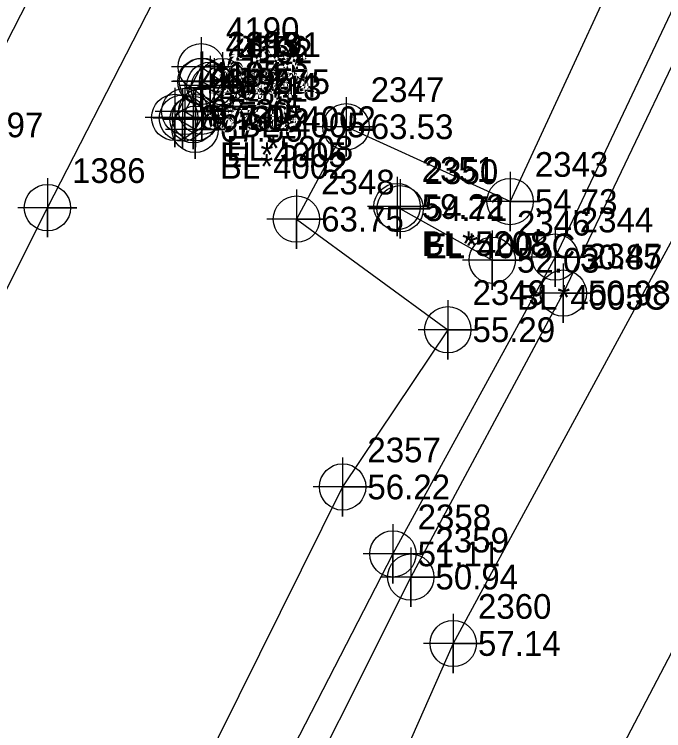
# Model space of a CAD drawing. Extents: x 2062781 to 2066835, y 358981 to 366501.
# Drawn here: x 2065856.5 to 2065922.3, y 364903.1 to 364975.6 of the extents above; entities that cross this region are included whole.
import ezdxf

# ---------------------------------------------------------------- set-up
doc = ezdxf.new("R2010")
doc.units = 0
for name, color, linetype in [('Exist DTM Breakline', 7, 'Continuous'), ('Exist DTM Breakline Cogo Comment', 7, 'Continuous'), ('Exist DTM Breakline Cogo Elevation', 7, 'Continuous'), ('Exist DTM Breakline Cogo Number', 7, 'Continuous'), ('Exist DTM Breakline Cogo Point CELL', 7, 'Continuous'), ('Exist DTM Crownline', 7, 'Continuous'), ('Exist DTM Crownline Cogo Number', 7, 'Continuous'), ('Exist DTM Ridgeline', 7, 'Continuous'), ('Exist DTM Ridgeline Cogo Comment', 7, 'Continuous'), ('Exist DTM Ridgeline Cogo Elevation', 7, 'Continuous'), ('Exist DTM Ridgeline Cogo Number', 7, 'Continuous'), ('Exist DTM Ridgeline Cogo Point CELL', 7, 'Continuous'), ('Exist Roads EOP', 7, 'Continuous'), ('Exist Roads EOP Cogo Number', 7, 'Continuous'), ('Exist Roads EOP Cogo Point CELL', 7, 'Continuous'), ('Exist Roads EOP Other Cogo Elevation', 7, 'Continuous'), ('Exist Roads EOP Other Cogo Number', 7, 'Continuous'), ('Exist Roads EOP Other Cogo Point CELL', 7, 'Continuous'), ('Exist Structure Minor Pipes CMP 8 Inch Cogo Comment', 7, 'Continuous'), ('Exist Structure Minor Pipes CMP 8 Inch Cogo Elevation', 7, 'Continuous'), ('Exist Structure Minor Pipes CMP 8 Inch Cogo Number', 7, 'Continuous'), ('Exist Structure Minor Pipes CMP 8 Inch Cogo Point CELL', 7, 'Continuous')]:
    doc.layers.add(name, color=color, linetype=linetype)

msp = doc.modelspace()

# ---------------------------------------------------------------- linework, layer by layer
at = {"layer": 'Exist DTM Breakline'}
msp.add_line((2065904.918, 364950.753), (2065895.585, 364955.965), dxfattribs=at)
for points in [[(2066156.831, 365415.162), (2066147.019, 365417.178), (2066143.489, 365410.654), (2066124.678, 365374.26), (2066094.453, 365314.73), (2066075.651, 365276.959), (2066045.171, 365217.477), (2066024.762, 365178.909), (2065998.134, 365126.307), (2065983.135, 365093.29), (2065946.309, 365022.693), (2065928.627, 364987.732), (2065911.277, 364951.078), (2065894.864, 364921.035), (2065864.729, 364862.524)], [(2065873.933, 364821.446), (2065902.239, 364871.276), (2065926.062, 364916.763), (2065947.617, 364959.443), (2065971.326, 365009.169), (2065993.897, 365049.823), (2066019.053, 365099.44), (2066039.618, 365148.518), (2066072.344, 365204.049), (2066087.274, 365228.935), (2066099.252, 365280.241), (2066129.663, 365320.058), (2066145.915, 365357.967), (2066159.767, 365397.858)], [(2066127.416, 365372.912), (2066101.055, 365319.983), (2066073.267, 365269.359), (2066045.661, 365212.892), (2066026.843, 365177.403), (2066002.142, 365127.603), (2065983.117, 365089.002), (2065947.826, 365021.487), (2065930.43, 364985.775), (2065912.11, 364947.437), (2065896.668, 364918.686), (2065867.585, 364860.642)], [(2065876.777, 364968.201), (2065875.441, 364968.838), (2065873.792, 364965.822), (2065874.875, 364965.185)], [(2065876.777, 364968.201), (2065875.441, 364968.838), (2065873.792, 364965.822), (2065874.875, 364965.185)], [(2065876.777, 364968.201), (2065875.441, 364968.838), (2065873.792, 364965.822), (2065874.875, 364965.185)], [(2065876.777, 364968.201), (2065875.441, 364968.838), (2065873.792, 364965.822), (2065874.875, 364965.185)]]:
    msp.add_lwpolyline(points, dxfattribs=at)
at = {"layer": 'Exist DTM Breakline Cogo Point CELL'}
for points in [[(2065875.441, 364971.838), (2065875.441, 364965.838), (2065875.441, 364968.838), (2065878.441, 364968.838), (2065872.441, 364968.838)], [(2065875.441, 364971.838), (2065875.441, 364965.838), (2065875.441, 364968.838), (2065878.441, 364968.838), (2065872.441, 364968.838)], [(2065875.441, 364971.838), (2065875.441, 364965.838), (2065875.441, 364968.838), (2065878.441, 364968.838), (2065872.441, 364968.838)], [(2065876.777, 364971.201), (2065876.777, 364965.201), (2065876.777, 364968.201), (2065879.777, 364968.201), (2065873.777, 364968.201)], [(2065876.777, 364971.201), (2065876.777, 364965.201), (2065876.777, 364968.201), (2065879.777, 364968.201), (2065873.777, 364968.201)], [(2065876.777, 364971.201), (2065876.777, 364965.201), (2065876.777, 364968.201), (2065879.777, 364968.201), (2065873.777, 364968.201)], [(2065873.792, 364968.822), (2065873.792, 364962.822), (2065873.792, 364965.822), (2065876.792, 364965.822), (2065870.792, 364965.822)], [(2065873.792, 364968.822), (2065873.792, 364962.822), (2065873.792, 364965.822), (2065876.792, 364965.822), (2065870.792, 364965.822)], [(2065873.792, 364968.822), (2065873.792, 364962.822), (2065873.792, 364965.822), (2065876.792, 364965.822), (2065870.792, 364965.822)], [(2065874.875, 364968.185), (2065874.875, 364962.185), (2065874.875, 364965.185), (2065877.875, 364965.185), (2065871.875, 364965.185)], [(2065874.875, 364968.185), (2065874.875, 364962.185), (2065874.875, 364965.185), (2065877.875, 364965.185), (2065871.875, 364965.185)], [(2065874.875, 364968.185), (2065874.875, 364962.185), (2065874.875, 364965.185), (2065877.875, 364965.185), (2065871.875, 364965.185)], [(2065895.585, 364958.965), (2065895.585, 364952.965), (2065895.585, 364955.965), (2065898.585, 364955.965), (2065892.585, 364955.965)], [(2065911.277, 364954.078), (2065911.277, 364948.078), (2065911.277, 364951.078), (2065914.277, 364951.078), (2065908.277, 364951.078)], [(2065904.918, 364953.753), (2065904.918, 364947.753), (2065904.918, 364950.753), (2065907.918, 364950.753), (2065901.918, 364950.753)], [(2065912.11, 364950.437), (2065912.11, 364944.437), (2065912.11, 364947.437), (2065915.11, 364947.437), (2065909.11, 364947.437)], [(2065894.864, 364924.035), (2065894.864, 364918.035), (2065894.864, 364921.035), (2065897.864, 364921.035), (2065891.864, 364921.035)], [(2065896.668, 364921.686), (2065896.668, 364915.686), (2065896.668, 364918.686), (2065899.668, 364918.686), (2065893.668, 364918.686)]]:
    msp.add_lwpolyline(points, dxfattribs=at)
for centre in [(2065875.441, 364968.838), (2065875.441, 364968.838), (2065875.441, 364968.838), (2065876.777, 364968.201), (2065876.777, 364968.201), (2065876.777, 364968.201), (2065873.792, 364965.822), (2065873.792, 364965.822), (2065873.792, 364965.822), (2065874.875, 364965.185), (2065874.875, 364965.185), (2065874.875, 364965.185), (2065895.585, 364955.965), (2065911.277, 364951.078), (2065904.918, 364950.753), (2065912.11, 364947.437), (2065894.864, 364921.035), (2065896.668, 364918.686)]:
    msp.add_circle(centre, 2.344, dxfattribs=at)
at = {"layer": 'Exist DTM Crownline'}
msp.add_lwpolyline([(2065905.528, 365070.581), (2065885.853, 365031.793), (2065868.562, 364997.902), (2065849.544, 364960.703), (2065829.64, 364921.347), (2065809.579, 364881.913), (2065791.055, 364845.43)], dxfattribs=at)
at = {"layer": 'Exist DTM Ridgeline'}
for points in [[(2066156.481, 365405.544), (2066153.584, 365408.816), (2066148.828, 365401.827), (2066130.845, 365367.475), (2066102.235, 365310.106), (2066082.133, 365275.192), (2066050.596, 365208.968), (2066033.354, 365172.812), (2066001.322, 365110.628), (2065987.751, 365082.522), (2065957.717, 365023.23), (2065937.354, 364979.103), (2065900.972, 364911.969), (2065878.093, 364860.174)], [(2065976.036, 365100.899), (2065942.683, 365025.14), (2065922.614, 364991.082), (2065906.726, 364956.7), (2065890.117, 364964.265), (2065885.103, 364954.915), (2065900.422, 364943.727), (2065889.778, 364927.81), (2065854.059, 364855.919)], [(2065874.846, 364964.004), (2065872.779, 364965.212), (2065875.469, 364970.341), (2065877.627, 364968.829), (2065874.846, 364964.004)], [(2065874.846, 364964.004), (2065872.779, 364965.212), (2065875.469, 364970.341), (2065877.627, 364968.829), (2065874.846, 364964.004)], [(2065874.846, 364964.004), (2065872.779, 364965.212), (2065875.469, 364970.341), (2065877.627, 364968.829), (2065874.846, 364964.004)], [(2065874.846, 364964.004), (2065872.779, 364965.212), (2065875.469, 364970.341), (2065877.627, 364968.829), (2065874.846, 364964.004)]]:
    msp.add_lwpolyline(points, dxfattribs=at)
at = {"layer": 'Exist DTM Ridgeline Cogo Point CELL'}
for points in [[(2065875.469, 364973.341), (2065875.469, 364967.341), (2065875.469, 364970.341), (2065878.469, 364970.341), (2065872.469, 364970.341)], [(2065875.469, 364973.341), (2065875.469, 364967.341), (2065875.469, 364970.341), (2065878.469, 364970.341), (2065872.469, 364970.341)], [(2065875.469, 364973.341), (2065875.469, 364967.341), (2065875.469, 364970.341), (2065878.469, 364970.341), (2065872.469, 364970.341)], [(2065877.627, 364971.829), (2065877.627, 364965.829), (2065877.627, 364968.829), (2065880.627, 364968.829), (2065874.627, 364968.829)], [(2065877.627, 364971.829), (2065877.627, 364965.829), (2065877.627, 364968.829), (2065880.627, 364968.829), (2065874.627, 364968.829)], [(2065877.627, 364971.829), (2065877.627, 364965.829), (2065877.627, 364968.829), (2065880.627, 364968.829), (2065874.627, 364968.829)], [(2065872.779, 364968.212), (2065872.779, 364962.212), (2065872.779, 364965.212), (2065875.779, 364965.212), (2065869.779, 364965.212)], [(2065872.779, 364968.212), (2065872.779, 364962.212), (2065872.779, 364965.212), (2065875.779, 364965.212), (2065869.779, 364965.212)], [(2065872.779, 364968.212), (2065872.779, 364962.212), (2065872.779, 364965.212), (2065875.779, 364965.212), (2065869.779, 364965.212)], [(2065874.846, 364967.004), (2065874.846, 364961.004), (2065874.846, 364964.004), (2065877.846, 364964.004), (2065871.846, 364964.004)], [(2065874.846, 364967.004), (2065874.846, 364961.004), (2065874.846, 364964.004), (2065877.846, 364964.004), (2065871.846, 364964.004)], [(2065874.846, 364967.004), (2065874.846, 364961.004), (2065874.846, 364964.004), (2065877.846, 364964.004), (2065871.846, 364964.004)], [(2065890.117, 364967.265), (2065890.117, 364961.265), (2065890.117, 364964.265), (2065893.117, 364964.265), (2065887.117, 364964.265)], [(2065906.726, 364959.7), (2065906.726, 364953.7), (2065906.726, 364956.7), (2065909.726, 364956.7), (2065903.726, 364956.7)], [(2065885.103, 364957.915), (2065885.103, 364951.915), (2065885.103, 364954.915), (2065888.103, 364954.915), (2065882.103, 364954.915)], [(2065900.422, 364946.727), (2065900.422, 364940.727), (2065900.422, 364943.727), (2065903.422, 364943.727), (2065897.422, 364943.727)], [(2065889.778, 364930.81), (2065889.778, 364924.81), (2065889.778, 364927.81), (2065892.778, 364927.81), (2065886.778, 364927.81)], [(2065900.972, 364914.969), (2065900.972, 364908.969), (2065900.972, 364911.969), (2065903.972, 364911.969), (2065897.972, 364911.969)]]:
    msp.add_lwpolyline(points, dxfattribs=at)
for centre in [(2065875.469, 364970.341), (2065875.469, 364970.341), (2065875.469, 364970.341), (2065877.627, 364968.829), (2065877.627, 364968.829), (2065877.627, 364968.829), (2065872.779, 364965.212), (2065872.779, 364965.212), (2065872.779, 364965.212), (2065874.846, 364964.004), (2065874.846, 364964.004), (2065874.846, 364964.004), (2065890.117, 364964.265), (2065906.726, 364956.7), (2065885.103, 364954.915), (2065900.422, 364943.727), (2065889.778, 364927.81), (2065900.972, 364911.969)]:
    msp.add_circle(centre, 2.344, dxfattribs=at)
at = {"layer": 'Exist Roads EOP'}
msp.add_lwpolyline([(2065800.447, 364839.681), (2065820.381, 364878.76), (2065840.541, 364917.516), (2065859.891, 364956.078), (2065878.603, 364992.531), (2065896.109, 365026.569), (2065915.936, 365065.27)], dxfattribs=at)
at = {"layer": 'Exist Roads EOP Cogo Point CELL'}
msp.add_lwpolyline([(2065859.891, 364959.078), (2065859.891, 364953.078), (2065859.891, 364956.078), (2065862.891, 364956.078), (2065856.891, 364956.078)], dxfattribs=at)
msp.add_lwpolyline([(2065859.891, 364959.078), (2065859.891, 364953.078), (2065859.891, 364956.078), (2065862.891, 364956.078), (2065856.891, 364956.078)], dxfattribs=at)
msp.add_lwpolyline([(2065859.891, 364959.078), (2065859.891, 364953.078), (2065859.891, 364956.078), (2065862.891, 364956.078), (2065856.891, 364956.078)], dxfattribs=at)
msp.add_circle((2065859.891, 364956.078), 2.344, dxfattribs=at)
msp.add_circle((2065859.891, 364956.078), 2.344, dxfattribs=at)
msp.add_circle((2065859.891, 364956.078), 2.344, dxfattribs=at)
at = {"layer": 'Exist Roads EOP Other Cogo Point CELL'}
for points in [[(2065875.591, 364971.873), (2065875.591, 364965.873), (2065875.591, 364968.873), (2065878.591, 364968.873), (2065872.591, 364968.873)], [(2065876.354, 364971.458), (2065876.354, 364965.458), (2065876.354, 364968.458), (2065879.354, 364968.458), (2065873.354, 364968.458)], [(2065873.566, 364968.149), (2065873.566, 364962.149), (2065873.566, 364965.149), (2065876.566, 364965.149), (2065870.566, 364965.149)], [(2065874.634, 364967.985), (2065874.634, 364961.985), (2065874.634, 364964.985), (2065877.634, 364964.985), (2065871.634, 364964.985)]]:
    msp.add_lwpolyline(points, dxfattribs=at)
for centre in [(2065875.591, 364968.873), (2065876.354, 364968.458), (2065873.566, 364965.149), (2065874.634, 364964.985)]:
    msp.add_circle(centre, 2.344, dxfattribs=at)
at = {"layer": 'Exist Structure Minor Pipes CMP 8 Inch Cogo Point CELL'}
for points in [[(2065875.517, 364968.836), (2065875.517, 364962.836), (2065875.517, 364965.836), (2065878.517, 364965.836), (2065872.517, 364965.836)], [(2065895.279, 364959.192), (2065895.279, 364953.192), (2065895.279, 364956.192), (2065898.279, 364956.192), (2065892.279, 364956.192)]]:
    msp.add_lwpolyline(points, dxfattribs=at)
for centre in [(2065875.517, 364965.836), (2065895.279, 364956.192)]:
    msp.add_circle(centre, 2.344, dxfattribs=at)

# ---------------------------------------------------------------- texts
at = {"layer": 'Exist DTM Breakline Cogo Comment'}
for s, p in [('BL*4005', (2065879.277, 364963.201)), ('BL*4005', (2065879.277, 364963.201)), ('BL*4005', (2065879.277, 364963.201)), ('EL*4005', (2065877.375, 364960.185)), ('EL*4005', (2065877.375, 364960.185)), ('EL*4005', (2065877.375, 364960.185)), ('EL*4005C', (2065898.085, 364950.965)), ('BL*4005C', (2065907.418, 364945.753))]:
    msp.add_text(s, height=2.5, dxfattribs=at).set_placement(p)
at = {"layer": 'Exist DTM Breakline Cogo Elevation'}
for s, p in [('67.27', (2065877.941, 364967.588)), ('67.27', (2065877.941, 364967.588)), ('67.27', (2065877.941, 364967.588)), ('67.13', (2065879.277, 364966.951)), ('67.13', (2065879.277, 364966.951)), ('67.13', (2065879.277, 364966.951)), ('67.20', (2065876.292, 364964.572)), ('67.20', (2065876.292, 364964.572)), ('67.20', (2065876.292, 364964.572)), ('67.05', (2065877.375, 364963.935)), ('67.05', (2065877.375, 364963.935)), ('67.05', (2065877.375, 364963.935)), ('54.71', (2065898.085, 364954.715)), ('52.03', (2065907.418, 364949.503)), ('50.87', (2065913.777, 364949.828)), ('50.98', (2065914.61, 364946.187)), ('51.11', (2065897.364, 364919.785)), ('50.94', (2065899.168, 364917.436))]:
    msp.add_text(s, height=2.5, dxfattribs=at).set_placement(p)
at = {"layer": 'Exist DTM Breakline Cogo Number'}
for s, p in [('4193', (2065877.941, 364971.338)), ('4193', (2065877.941, 364971.338)), ('4193', (2065877.941, 364971.338)), ('4192', (2065879.277, 364970.701)), ('4192', (2065879.277, 364970.701)), ('4192', (2065879.277, 364970.701)), ('4194', (2065876.292, 364968.322)), ('4194', (2065876.292, 364968.322)), ('4194', (2065876.292, 364968.322)), ('4195', (2065877.375, 364967.685)), ('4195', (2065877.375, 364967.685)), ('4195', (2065877.375, 364967.685)), ('2350', (2065898.085, 364958.465)), ('2346', (2065907.418, 364953.253)), ('2344', (2065913.777, 364953.578)), ('2345', (2065914.61, 364949.937)), ('2358', (2065897.364, 364923.535)), ('2359', (2065899.168, 364921.186))]:
    msp.add_text(s, height=2.5, dxfattribs=at).set_placement(p)
at = {"layer": 'Exist DTM Crownline Cogo Number'}
msp.add_text('1397', height=2.5, dxfattribs=at).set_placement((2065852.044, 364963.203))
msp.add_text('1397', height=2.5, dxfattribs=at).set_placement((2065852.044, 364963.203))
msp.add_text('1397', height=2.5, dxfattribs=at).set_placement((2065852.044, 364963.203))
at = {"layer": 'Exist DTM Ridgeline Cogo Comment'}
for s, p in [('CL*4002', (2065880.127, 364963.829)), ('CL*4002', (2065880.127, 364963.829)), ('CL*4002', (2065880.127, 364963.829)), ('BL*4002', (2065877.346, 364959.004)), ('BL*4002', (2065877.346, 364959.004)), ('BL*4002', (2065877.346, 364959.004))]:
    msp.add_text(s, height=2.5, dxfattribs=at).set_placement(p)
at = {"layer": 'Exist DTM Ridgeline Cogo Elevation'}
for s, p in [('67.66', (2065877.969, 364969.091)), ('67.66', (2065877.969, 364969.091)), ('67.66', (2065877.969, 364969.091)), ('67.45', (2065880.127, 364967.579)), ('67.45', (2065880.127, 364967.579)), ('67.45', (2065880.127, 364967.579)), ('67.56', (2065875.279, 364963.962)), ('67.56', (2065875.279, 364963.962)), ('67.56', (2065875.279, 364963.962)), ('63.53', (2065892.617, 364963.015)), ('67.56', (2065877.346, 364962.754)), ('67.56', (2065877.346, 364962.754)), ('67.56', (2065877.346, 364962.754)), ('54.73', (2065909.226, 364955.45)), ('63.75', (2065887.603, 364953.665)), ('55.29', (2065902.922, 364942.477)), ('56.22', (2065892.278, 364926.56)), ('57.14', (2065903.472, 364910.719))]:
    msp.add_text(s, height=2.5, dxfattribs=at).set_placement(p)
at = {"layer": 'Exist DTM Ridgeline Cogo Number'}
for s, p in [('4190', (2065877.969, 364972.841)), ('4190', (2065877.969, 364972.841)), ('4190', (2065877.969, 364972.841)), ('4191', (2065880.127, 364971.329)), ('4191', (2065880.127, 364971.329)), ('4191', (2065880.127, 364971.329)), ('4189', (2065875.279, 364967.712)), ('4189', (2065875.279, 364967.712)), ('4189', (2065875.279, 364967.712)), ('2347', (2065892.617, 364966.765)), ('4188', (2065877.346, 364966.504)), ('4188', (2065877.346, 364966.504)), ('4188', (2065877.346, 364966.504)), ('2343', (2065909.226, 364959.2)), ('2348', (2065887.603, 364957.415)), ('2349', (2065902.922, 364946.227)), ('2357', (2065892.278, 364930.31)), ('2360', (2065903.472, 364914.469))]:
    msp.add_text(s, height=2.5, dxfattribs=at).set_placement(p)
at = {"layer": 'Exist Roads EOP Cogo Number'}
msp.add_text('1386', height=2.5, dxfattribs=at).set_placement((2065862.391, 364958.578))
msp.add_text('1386', height=2.5, dxfattribs=at).set_placement((2065862.391, 364958.578))
msp.add_text('1386', height=2.5, dxfattribs=at).set_placement((2065862.391, 364958.578))
at = {"layer": 'Exist Roads EOP Other Cogo Elevation'}
for s, p in [('67.25', (2065878.091, 364967.623)), ('67.14', (2065878.854, 364967.209)), ('67.38', (2065876.066, 364963.899)), ('67.19', (2065877.134, 364963.735))]:
    msp.add_text(s, height=2.5, dxfattribs=at).set_placement(p)
at = {"layer": 'Exist Roads EOP Other Cogo Number'}
for s, p in [('2355', (2065878.091, 364971.373)), ('2356', (2065878.854, 364970.959)), ('2353', (2065876.066, 364967.649)), ('2354', (2065877.134, 364967.485))]:
    msp.add_text(s, height=2.5, dxfattribs=at).set_placement(p)
at = {"layer": 'Exist Structure Minor Pipes CMP 8 Inch Cogo Comment'}
for s, p in [('EL*5208', (2065878.017, 364960.836)), ('BL*5208', (2065897.779, 364951.192))]:
    msp.add_text(s, height=2.5, dxfattribs=at).set_placement(p)
at = {"layer": 'Exist Structure Minor Pipes CMP 8 Inch Cogo Elevation'}
for s, p in [('67.05', (2065878.017, 364964.586)), ('59.22', (2065897.779, 364954.942))]:
    msp.add_text(s, height=2.5, dxfattribs=at).set_placement(p)
at = {"layer": 'Exist Structure Minor Pipes CMP 8 Inch Cogo Number'}
for s, p in [('2352', (2065878.017, 364968.336)), ('2351', (2065897.779, 364958.692))]:
    msp.add_text(s, height=2.5, dxfattribs=at).set_placement(p)

doc.saveas('drawing.dxf')
